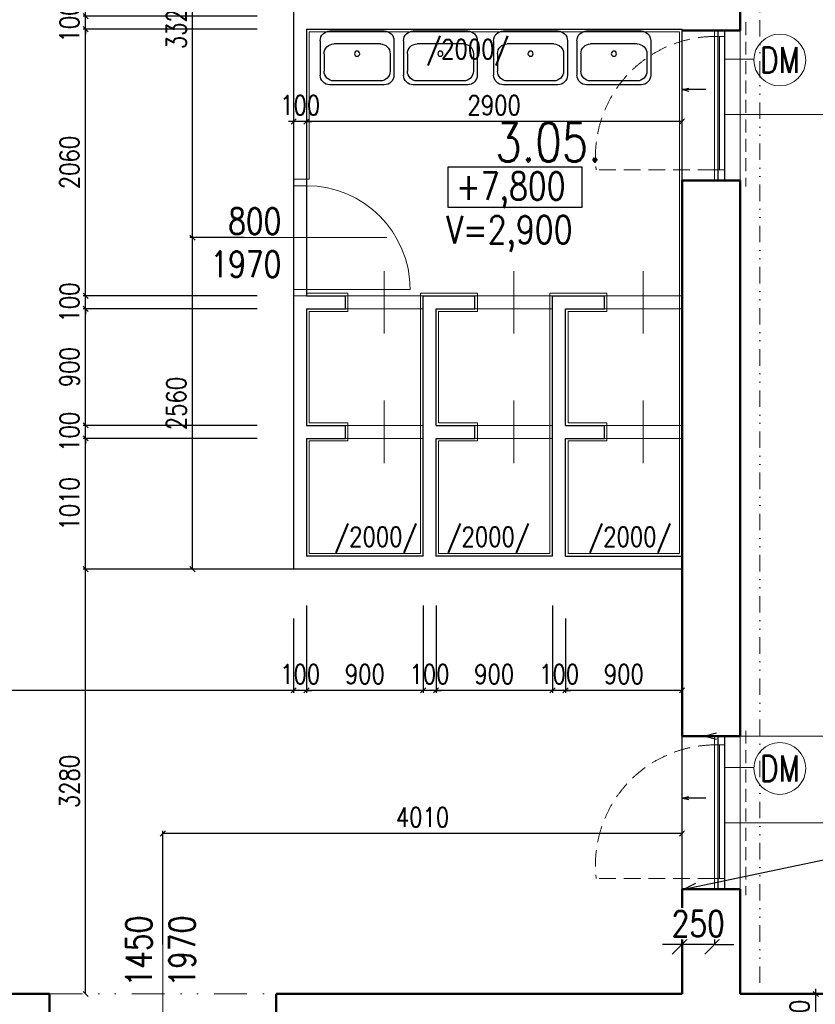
# Model space of a CAD drawing. Header units: millimetres. Extents: x -238874 to 551972, y -298952 to 658415.
# Tile 585 of 656: x 22002 to 28147, y 272147 to 279749. Entities that reach past the tile are written whole.
import ezdxf
from ezdxf.enums import TextEntityAlignment as Align

# ---------------------------------------------------------------- set-up
doc = ezdxf.new("R2010")
doc.units = ezdxf.units.MM
doc.header["$LTSCALE"] = 20
for name, pattern in [('DASHED', [0.75, 0.5, -0.25]), ('DIVIDE', [31.75, 12.7, -6.35, 0, -6.35, 0, -6.35]), ('DIVIDE2', [15.875, 6.35, -3.175, 0, -3.175, 0, -3.175]), ('HIDDEN', [9.525, 6.35, -3.175])]:
    doc.linetypes.add(name, pattern=pattern)
for name, color, linetype in [('00_HEDVIKA _KRESBA', 1, 'Continuous'), ('CZ', 255, 'Continuous'), ('KOTY', 8, 'Continuous'), ('ODPADY', 42, 'Continuous'), ('ZDP', 50, 'Continuous')]:
    doc.layers.add(name, color=color, linetype=linetype)
doc.layers.add('00_HEDVIKA_DEMOLICE', color=2, linetype='Continuous', lineweight=30, transparency=0.3)
doc.layers.add('CKOKNA OTEVÍRÁNÍ', color=51, linetype='HIDDEN', lineweight=18, transparency=0.5)
for name, color, linetype, lineweight in [('00_HEDVIKA_OBRYS', 1, 'Continuous', 50), ('CKBUBLINY', 1, 'Continuous', 18), ('CKBUBLINY DEMOLICE', 4, 'Continuous', 18), ('CKKOTY', 3, 'Continuous', 18), ('CKOKNA', 30, 'Continuous', 18), ('CKSYMBOLY', 21, 'Continuous', 25), ('CKTEXTY_MALE', 140, 'Continuous', 18), ('HEDVIKA_OKNA_PARAPET', 70, 'Continuous', 18), ('NOSNÉ', 8, 'Continuous', 50), ('PRUCHODY', 7, 'Continuous', 18)]:
    doc.layers.add(name, color=color, linetype=linetype, lineweight=lineweight)
doc.styles.add('SIMPLEX', font='SIMPLEX.shx', dxfattribs={"width": 0.8, "bigfont": 'CAD13.shx'})
doc.styles.get("Standard").update_dxf_attribs({"font": 'simplex.shx', "width": 0.8})
doc.dimstyles.new('CADKON', dxfattribs={"dimscale": 100, "dimtxt": 2, "dimasz": 1.5, "dimexe": 0, "dimexo": 2, "dimgap": 0.6, "dimtad": 1, "dimrnd": 1, "dimtxsty": 'Standard', "dimblk1": 'OBLIQUE', "dimblk2": 'OBLIQUE', "dimsah": 1, "dimcen": 2.5, "dimadec": 1, "dimazin": 2, "dimtfac": 1, "dimtix": 1, "dimtmove": 2, "dimatfit": 3, "dimldrblk": 'OPEN30', "dimfxl": 5, "dimtfill": 1, "dimtolj": 1, "dimarcsym": 0})
doc.dimstyles.new('CKA', dxfattribs={"dimtxt": 200, "dimasz": 40, "dimexe": 20, "dimexo": 0.2, "dimgap": 50, "dimtad": 1, "dimdec": 0, "dimrnd": 1, "dimzin": 0, "dimdsep": 46, "dimtxsty": 'Standard', "dimblk1": 'OBLIQUE', "dimblk2": 'OBLIQUE', "dimsah": 1, "dimcen": 0.09, "dimclrd": 253, "dimclre": 253, "dimclrt": 253, "dimadec": 0, "dimazin": 0, "dimtfac": 1, "dimtdec": 0, "dimtix": 1, "dimtmove": 2, "dimatfit": 3, "dimfxl": 1, "dimtolj": 1, "dimtzin": 0, "dimarcsym": 0})

# ---------------------------------------------------------------- blocks, each defined once
blk = doc.blocks.new('_OBLIQUE')
at = {"color": 0, "linetype": 'ByBlock'}
blk.add_line((-0.5, -0.5), (0.5, 0.5), dxfattribs=at)
blk = doc.blocks.new('*D2758')
at = {"layer": 'DEFPOINTS', "color": 0, "transparency": 16777216}
for p in [(23107.8, 273466.1), (23107.8, 272227), (27118, 272227)]:
    blk.add_point(p, dxfattribs=at)
at = {"layer": 'KOTY', "lineweight": -2, "transparency": 16777216}
for p, q in [((23107.8, 272607.8), (23107.8, 273486.1)), ((27118, 273466.1), (23107.8, 273466.1))]:
    blk.add_line(p, q, dxfattribs=at)
at = {"layer": 'KOTY', "lineweight": -2, "transparency": 16777216, "xscale": 40, "yscale": 40, "zscale": 40, "rotation": 180}
blk.add_blockref('_OBLIQUE', (23107.8, 273466.1), dxfattribs=at)
at = {"layer": 'KOTY', "lineweight": -2, "transparency": 16777216, "xscale": 40, "yscale": 40, "zscale": 40}
blk.add_blockref('_OBLIQUE', (27118, 273466.1), dxfattribs=at)
at = {"layer": 'KOTY', "transparency": 16777216, "insert": (25112.9, 273591.1), "char_height": 150, "attachment_point": 5, "style": 'SIMPLEX'}
blk.add_mtext('\\A1;4010', dxfattribs=at)
blk = doc.blocks.new('*D2759')
at = {"layer": 'DEFPOINTS', "color": 0, "transparency": 16777216}
for p in [(22511.8, 275507), (27118, 275507), (27118, 272227)]:
    blk.add_point(p, dxfattribs=at)
at = {"layer": 'KOTY', "lineweight": -2, "transparency": 16777216}
for p, q in [((26737.2, 275507), (22491.8, 275507)), ((22511.8, 272227), (22511.8, 275507))]:
    blk.add_line(p, q, dxfattribs=at)
at = {"layer": 'KOTY', "lineweight": -2, "transparency": 16777216, "xscale": 40, "yscale": 40, "zscale": 40}
for p, rotation in [((22511.8, 275507), 90), ((22511.8, 272227), 270)]:
    blk.add_blockref('_OBLIQUE', p, dxfattribs=dict(at, rotation=rotation))
at = {"layer": 'KOTY', "transparency": 16777216, "insert": (22386.8, 273867), "char_height": 150, "attachment_point": 5, "rotation": 90, "style": 'SIMPLEX'}
blk.add_mtext('\\A1;3280', dxfattribs=at)
blk = doc.blocks.new('*D2765')
at = {"layer": 'DEFPOINTS', "color": 0, "transparency": 16777216}
for p in [(27568, 272227), (28151.1, 272227), (29068, 271827)]:
    blk.add_point(p, dxfattribs=at)
at = {"layer": 'KOTY', "lineweight": -2, "transparency": 16777216}
for p, q in [((28151.1, 272227), (28151.1, 272267)), ((27948.7, 272227), (28171.1, 272227)), ((28151.1, 271827), (28151.1, 272227)), ((28151.1, 271827), (28151.1, 271787))]:
    blk.add_line(p, q, dxfattribs=at)
at = {"layer": 'KOTY', "lineweight": -2, "transparency": 16777216, "xscale": 40, "yscale": 40, "zscale": 40}
for p, rotation in [((28151.1, 272227), 270), ((28151.1, 271827), 90)]:
    blk.add_blockref('_OBLIQUE', p, dxfattribs=dict(at, rotation=rotation))
at = {"layer": 'KOTY', "transparency": 16777216, "insert": (28026.1, 272027), "char_height": 150, "attachment_point": 5, "rotation": 90, "style": 'SIMPLEX'}
blk.add_mtext('\\A1;400', dxfattribs=at)
blk = doc.blocks.new('*D2778')
at = {"layer": 'DEFPOINTS', "color": 0, "transparency": 16777216}
for p in [(22511.8, 279677), (24218, 279677), (24218, 277617)]:
    blk.add_point(p, dxfattribs=at)
at = {"layer": 'KOTY', "lineweight": -2, "transparency": 16777216}
for p, q in [((23837.2, 279677), (22491.8, 279677)), ((22511.8, 277617), (22511.8, 279677))]:
    blk.add_line(p, q, dxfattribs=at)
at = {"layer": 'KOTY', "lineweight": -2, "transparency": 16777216, "xscale": 40, "yscale": 40, "zscale": 40}
for p, rotation in [((22511.8, 279677), 90), ((22511.8, 277617), 270)]:
    blk.add_blockref('_OBLIQUE', p, dxfattribs=dict(at, rotation=rotation))
at = {"layer": 'KOTY', "transparency": 16777216, "insert": (22386.8, 278647), "char_height": 150, "attachment_point": 5, "rotation": 90, "style": 'SIMPLEX'}
blk.add_mtext('\\A1;2060', dxfattribs=at)
blk = doc.blocks.new('*D2779')
at = {"layer": 'DEFPOINTS', "color": 0, "transparency": 16777216}
for p in [(22511.8, 277617), (24218, 277617), (24218, 277517)]:
    blk.add_point(p, dxfattribs=at)
at = {"layer": 'KOTY', "lineweight": -2, "transparency": 16777216}
for p, q in [((22511.8, 277617), (22511.8, 277657)), ((23837.2, 277617), (22491.8, 277617)), ((22511.8, 277517), (22511.8, 277617)), ((22511.8, 277517), (22511.8, 277477))]:
    blk.add_line(p, q, dxfattribs=at)
at = {"layer": 'KOTY', "lineweight": -2, "transparency": 16777216, "xscale": 40, "yscale": 40, "zscale": 40}
for p, rotation in [((22511.8, 277617), 270), ((22511.8, 277517), 90)]:
    blk.add_blockref('_OBLIQUE', p, dxfattribs=dict(at, rotation=rotation))
at = {"layer": 'KOTY', "transparency": 16777216, "insert": (22386.8, 277567), "char_height": 150, "attachment_point": 5, "rotation": 90, "style": 'SIMPLEX'}
blk.add_mtext('\\A1;100', dxfattribs=at)
blk = doc.blocks.new('*D2780')
at = {"layer": 'DEFPOINTS', "color": 0, "transparency": 16777216}
for p in [(22511.8, 277517), (24218, 277517), (24218, 276617)]:
    blk.add_point(p, dxfattribs=at)
at = {"layer": 'KOTY', "lineweight": -2, "transparency": 16777216}
for p, q in [((23837.2, 277517), (22491.8, 277517)), ((22511.8, 276617), (22511.8, 277517))]:
    blk.add_line(p, q, dxfattribs=at)
at = {"layer": 'KOTY', "lineweight": -2, "transparency": 16777216, "xscale": 40, "yscale": 40, "zscale": 40}
for p, rotation in [((22511.8, 277517), 90), ((22511.8, 276617), 270)]:
    blk.add_blockref('_OBLIQUE', p, dxfattribs=dict(at, rotation=rotation))
at = {"layer": 'KOTY', "transparency": 16777216, "insert": (22386.8, 277067), "char_height": 150, "attachment_point": 5, "rotation": 90, "style": 'SIMPLEX'}
blk.add_mtext('\\A1;900', dxfattribs=at)
blk = doc.blocks.new('*D2781')
at = {"layer": 'DEFPOINTS', "color": 0, "transparency": 16777216}
for p in [(22511.8, 276617), (24218, 276617), (24218, 276517)]:
    blk.add_point(p, dxfattribs=at)
at = {"layer": 'KOTY', "lineweight": -2, "transparency": 16777216}
for p, q in [((22511.8, 276617), (22511.8, 276657)), ((23837.2, 276617), (22491.8, 276617)), ((22511.8, 276517), (22511.8, 276617)), ((22511.8, 276517), (22511.8, 276477))]:
    blk.add_line(p, q, dxfattribs=at)
at = {"layer": 'KOTY', "lineweight": -2, "transparency": 16777216, "xscale": 40, "yscale": 40, "zscale": 40}
for p, rotation in [((22511.8, 276617), 270), ((22511.8, 276517), 90)]:
    blk.add_blockref('_OBLIQUE', p, dxfattribs=dict(at, rotation=rotation))
at = {"layer": 'KOTY', "transparency": 16777216, "insert": (22386.8, 276567), "char_height": 150, "attachment_point": 5, "rotation": 90, "style": 'SIMPLEX'}
blk.add_mtext('\\A1;100', dxfattribs=at)
blk = doc.blocks.new('*D2782')
at = {"layer": 'DEFPOINTS', "color": 0, "transparency": 16777216}
for p in [(22511.8, 279777), (24218, 279777), (24218, 279677)]:
    blk.add_point(p, dxfattribs=at)
at = {"layer": 'KOTY', "lineweight": -2, "transparency": 16777216}
for p, q in [((23837.2, 279777), (22491.8, 279777)), ((22511.8, 279777), (22511.8, 279817)), ((22511.8, 279677), (22511.8, 279777)), ((22511.8, 279677), (22511.8, 279637))]:
    blk.add_line(p, q, dxfattribs=at)
at = {"layer": 'KOTY', "lineweight": -2, "transparency": 16777216, "xscale": 40, "yscale": 40, "zscale": 40}
for p, rotation in [((22511.8, 279777), 270), ((22511.8, 279677), 90)]:
    blk.add_blockref('_OBLIQUE', p, dxfattribs=dict(at, rotation=rotation))
at = {"layer": 'KOTY', "transparency": 16777216, "insert": (22386.8, 279727), "char_height": 150, "attachment_point": 5, "rotation": 90, "style": 'SIMPLEX'}
blk.add_mtext('\\A1;100', dxfattribs=at)
blk = doc.blocks.new('*D2783')
at = {"layer": 'DEFPOINTS', "color": 0, "transparency": 16777216}
for p in [(24118, 275507), (17388, 274571.2), (17388, 274187)]:
    blk.add_point(p, dxfattribs=at)
at = {"layer": 'KOTY', "lineweight": -2, "transparency": 16777216}
for p, q in [((17388, 274567.8), (17388, 274591.2)), ((24118, 274571.2), (17388, 274571.2))]:
    blk.add_line(p, q, dxfattribs=at)
at = {"layer": 'KOTY', "lineweight": -2, "transparency": 16777216, "xscale": 40, "yscale": 40, "zscale": 40, "rotation": 180}
blk.add_blockref('_OBLIQUE', (17388, 274571.2), dxfattribs=at)
at = {"layer": 'KOTY', "lineweight": -2, "transparency": 16777216, "xscale": 40, "yscale": 40, "zscale": 40}
blk.add_blockref('_OBLIQUE', (24118, 274571.2), dxfattribs=at)
at = {"layer": 'KOTY', "transparency": 16777216, "insert": (20753, 274696.2), "char_height": 150, "attachment_point": 5, "style": 'SIMPLEX'}
blk.add_mtext('\\A1;6730', dxfattribs=at)
blk = doc.blocks.new('*D2785')
at = {"layer": 'DEFPOINTS', "color": 0, "transparency": 16777216}
for p in [(22511.8, 276517), (24218, 276517), (27118, 275507)]:
    blk.add_point(p, dxfattribs=at)
at = {"layer": 'KOTY', "lineweight": -2, "transparency": 16777216}
for p, q in [((23837.2, 276517), (22491.8, 276517)), ((22511.8, 275507), (22511.8, 276517))]:
    blk.add_line(p, q, dxfattribs=at)
at = {"layer": 'KOTY', "lineweight": -2, "transparency": 16777216, "xscale": 40, "yscale": 40, "zscale": 40}
for p, rotation in [((22511.8, 276517), 90), ((22511.8, 275507), 270)]:
    blk.add_blockref('_OBLIQUE', p, dxfattribs=dict(at, rotation=rotation))
at = {"layer": 'KOTY', "transparency": 16777216, "insert": (22386.8, 276012), "char_height": 150, "attachment_point": 5, "rotation": 90, "style": 'SIMPLEX'}
blk.add_mtext('\\A1;1010', dxfattribs=at)
blk = doc.blocks.new('*D2788')
at = {"layer": 'DEFPOINTS', "color": 0, "transparency": 16777216}
for p in [(23337, 281387), (23337, 281387), (24118, 278067)]:
    blk.add_point(p, dxfattribs=at)
at = {"layer": 'KOTY', "lineweight": -2, "transparency": 16777216}
for p, q in [((23337, 278067), (23337, 281387)), ((23717.8, 281387), (23357, 281387))]:
    blk.add_line(p, q, dxfattribs=at)
at = {"layer": 'KOTY', "lineweight": -2, "transparency": 16777216, "xscale": 40, "yscale": 40, "zscale": 40}
for p, rotation in [((23337, 281387), 90), ((23337, 278067), 270)]:
    blk.add_blockref('_OBLIQUE', p, dxfattribs=dict(at, rotation=rotation))
at = {"layer": 'KOTY', "transparency": 16777216, "insert": (23212, 279727), "char_height": 150, "attachment_point": 5, "rotation": 90, "style": 'SIMPLEX'}
blk.add_mtext('\\A1;3320', dxfattribs=at)
blk = doc.blocks.new('*D2789')
at = {"layer": 'DEFPOINTS', "color": 0, "transparency": 16777216}
for p in [(26218, 275507), (27118, 275507), (26218, 274571.2)]:
    blk.add_point(p, dxfattribs=at)
at = {"layer": 'KOTY', "lineweight": -2, "transparency": 16777216}
for p, q in [((26218, 275126.2), (26218, 274551.2)), ((27118, 274571.2), (26218, 274571.2))]:
    blk.add_line(p, q, dxfattribs=at)
at = {"layer": 'KOTY', "lineweight": -2, "transparency": 16777216, "xscale": 40, "yscale": 40, "zscale": 40, "rotation": 180}
blk.add_blockref('_OBLIQUE', (26218, 274571.2), dxfattribs=at)
at = {"layer": 'KOTY', "lineweight": -2, "transparency": 16777216, "xscale": 40, "yscale": 40, "zscale": 40}
blk.add_blockref('_OBLIQUE', (27118, 274571.2), dxfattribs=at)
at = {"layer": 'KOTY', "transparency": 16777216, "insert": (26668, 274696.2), "char_height": 150, "attachment_point": 5, "style": 'SIMPLEX'}
blk.add_mtext('\\A1;900', dxfattribs=at)
blk = doc.blocks.new('*D2790')
at = {"layer": 'DEFPOINTS', "color": 0, "transparency": 16777216}
for p in [(24218, 279324), (27118, 279324), (24218, 278964)]:
    blk.add_point(p, dxfattribs=at)
at = {"layer": 'KOTY', "lineweight": -2, "transparency": 16777216}
for p, q in [((27118, 278964), (24218, 278964)), ((24218, 278943.2), (24218, 278944))]:
    blk.add_line(p, q, dxfattribs=at)
at = {"layer": 'KOTY', "lineweight": -2, "transparency": 16777216, "xscale": 40, "yscale": 40, "zscale": 40, "rotation": 180}
blk.add_blockref('_OBLIQUE', (24218, 278964), dxfattribs=at)
at = {"layer": 'KOTY', "lineweight": -2, "transparency": 16777216, "xscale": 40, "yscale": 40, "zscale": 40}
blk.add_blockref('_OBLIQUE', (27118, 278964), dxfattribs=at)
at = {"layer": 'KOTY', "transparency": 16777216, "insert": (25668, 279089), "char_height": 150, "attachment_point": 5, "style": 'SIMPLEX'}
blk.add_mtext('\\A1;2900', dxfattribs=at)
blk = doc.blocks.new('*D2791')
at = {"layer": 'DEFPOINTS', "color": 0, "transparency": 16777216}
for p in [(26118, 275607), (26218, 275507), (26118, 274571.2)]:
    blk.add_point(p, dxfattribs=at)
at = {"layer": 'KOTY', "lineweight": -2, "transparency": 16777216}
for p, q in [((26118, 275226.2), (26118, 274551.2)), ((26118, 274571.2), (26078, 274571.2)), ((26218, 274571.2), (26118, 274571.2)), ((26218, 274571.2), (26258, 274571.2))]:
    blk.add_line(p, q, dxfattribs=at)
at = {"layer": 'KOTY', "lineweight": -2, "transparency": 16777216, "xscale": 40, "yscale": 40, "zscale": 40}
blk.add_blockref('_OBLIQUE', (26118, 274571.2), dxfattribs=at)
at = {"layer": 'KOTY', "lineweight": -2, "transparency": 16777216, "xscale": 40, "yscale": 40, "zscale": 40, "rotation": 180}
blk.add_blockref('_OBLIQUE', (26218, 274571.2), dxfattribs=at)
at = {"layer": 'KOTY', "transparency": 16777216, "insert": (26168, 274696.2), "char_height": 150, "attachment_point": 5, "style": 'SIMPLEX'}
blk.add_mtext('\\A1;100', dxfattribs=at)
blk = doc.blocks.new('*D2792')
at = {"layer": 'DEFPOINTS', "color": 0, "transparency": 16777216}
for p in [(23337, 278067), (24118, 278067), (24118, 275507)]:
    blk.add_point(p, dxfattribs=at)
at = {"layer": 'KOTY', "lineweight": -2, "transparency": 16777216}
for p, q in [((23737.2, 278067), (23317, 278067)), ((23337, 275507), (23337, 278067))]:
    blk.add_line(p, q, dxfattribs=at)
at = {"layer": 'KOTY', "lineweight": -2, "transparency": 16777216, "xscale": 40, "yscale": 40, "zscale": 40}
for p, rotation in [((23337, 278067), 90), ((23337, 275507), 270)]:
    blk.add_blockref('_OBLIQUE', p, dxfattribs=dict(at, rotation=rotation))
at = {"layer": 'KOTY', "transparency": 16777216, "insert": (23212, 276787), "char_height": 150, "attachment_point": 5, "rotation": 90, "style": 'SIMPLEX'}
blk.add_mtext('\\A1;2560', dxfattribs=at)
blk = doc.blocks.new('*D2793')
at = {"layer": 'DEFPOINTS', "color": 0, "transparency": 16777216}
for p in [(24218, 275607), (24118, 275507), (24118, 274571.2)]:
    blk.add_point(p, dxfattribs=at)
at = {"layer": 'KOTY', "lineweight": -2, "transparency": 16777216}
for p, q in [((24118, 275126.2), (24118, 274551.2)), ((24118, 274571.2), (24078, 274571.2)), ((24218, 274571.2), (24118, 274571.2)), ((24218, 274571.2), (24258, 274571.2))]:
    blk.add_line(p, q, dxfattribs=at)
at = {"layer": 'KOTY', "lineweight": -2, "transparency": 16777216, "xscale": 40, "yscale": 40, "zscale": 40}
blk.add_blockref('_OBLIQUE', (24118, 274571.2), dxfattribs=at)
at = {"layer": 'KOTY', "lineweight": -2, "transparency": 16777216, "xscale": 40, "yscale": 40, "zscale": 40, "rotation": 180}
blk.add_blockref('_OBLIQUE', (24218, 274571.2), dxfattribs=at)
at = {"layer": 'KOTY', "transparency": 16777216, "insert": (24168, 274696.2), "char_height": 150, "attachment_point": 5, "style": 'SIMPLEX'}
blk.add_mtext('\\A1;100', dxfattribs=at)
blk = doc.blocks.new('*D2794')
at = {"layer": 'DEFPOINTS', "color": 0, "transparency": 16777216}
for p in [(24218, 275607), (25118, 275607), (24218, 274571.2)]:
    blk.add_point(p, dxfattribs=at)
at = {"layer": 'KOTY', "lineweight": -2, "transparency": 16777216}
for p, q in [((24218, 275226.2), (24218, 274551.2)), ((25118, 274571.2), (24218, 274571.2))]:
    blk.add_line(p, q, dxfattribs=at)
at = {"layer": 'KOTY', "lineweight": -2, "transparency": 16777216, "xscale": 40, "yscale": 40, "zscale": 40, "rotation": 180}
blk.add_blockref('_OBLIQUE', (24218, 274571.2), dxfattribs=at)
at = {"layer": 'KOTY', "lineweight": -2, "transparency": 16777216, "xscale": 40, "yscale": 40, "zscale": 40}
blk.add_blockref('_OBLIQUE', (25118, 274571.2), dxfattribs=at)
at = {"layer": 'KOTY', "transparency": 16777216, "insert": (24668, 274696.2), "char_height": 150, "attachment_point": 5, "style": 'SIMPLEX'}
blk.add_mtext('\\A1;900', dxfattribs=at)
blk = doc.blocks.new('*D2795')
at = {"layer": 'DEFPOINTS', "color": 0, "transparency": 16777216}
for p in [(25118, 275607), (25218, 275607), (25118, 274571.2)]:
    blk.add_point(p, dxfattribs=at)
at = {"layer": 'KOTY', "lineweight": -2, "transparency": 16777216}
for p, q in [((25118, 275226.2), (25118, 274551.2)), ((25118, 274571.2), (25078, 274571.2)), ((25218, 274571.2), (25118, 274571.2)), ((25218, 274571.2), (25258, 274571.2))]:
    blk.add_line(p, q, dxfattribs=at)
at = {"layer": 'KOTY', "lineweight": -2, "transparency": 16777216, "xscale": 40, "yscale": 40, "zscale": 40}
blk.add_blockref('_OBLIQUE', (25118, 274571.2), dxfattribs=at)
at = {"layer": 'KOTY', "lineweight": -2, "transparency": 16777216, "xscale": 40, "yscale": 40, "zscale": 40, "rotation": 180}
blk.add_blockref('_OBLIQUE', (25218, 274571.2), dxfattribs=at)
at = {"layer": 'KOTY', "transparency": 16777216, "insert": (25168, 274696.2), "char_height": 150, "attachment_point": 5, "style": 'SIMPLEX'}
blk.add_mtext('\\A1;100', dxfattribs=at)
blk = doc.blocks.new('*D2796')
at = {"layer": 'DEFPOINTS', "color": 0, "transparency": 16777216}
for p in [(24218, 279324), (24118, 278964), (24118, 278964)]:
    blk.add_point(p, dxfattribs=at)
at = {"layer": 'KOTY', "lineweight": -2, "transparency": 16777216}
for p, q in [((24118, 279344.8), (24118, 278984)), ((24118, 278964), (24078, 278964)), ((24218, 278964), (24118, 278964)), ((24218, 278964), (24258, 278964))]:
    blk.add_line(p, q, dxfattribs=at)
at = {"layer": 'KOTY', "lineweight": -2, "transparency": 16777216, "xscale": 40, "yscale": 40, "zscale": 40}
blk.add_blockref('_OBLIQUE', (24118, 278964), dxfattribs=at)
at = {"layer": 'KOTY', "lineweight": -2, "transparency": 16777216, "xscale": 40, "yscale": 40, "zscale": 40, "rotation": 180}
blk.add_blockref('_OBLIQUE', (24218, 278964), dxfattribs=at)
at = {"layer": 'KOTY', "transparency": 16777216, "insert": (24168, 279089), "char_height": 150, "attachment_point": 5, "style": 'SIMPLEX'}
blk.add_mtext('\\A1;100', dxfattribs=at)
blk = doc.blocks.new('*D2797')
at = {"layer": 'DEFPOINTS', "color": 0, "transparency": 16777216}
for p in [(25218, 275607), (26118, 275607), (25218, 274571.2)]:
    blk.add_point(p, dxfattribs=at)
at = {"layer": 'KOTY', "lineweight": -2, "transparency": 16777216}
for p, q in [((25218, 275226.2), (25218, 274551.2)), ((26118, 274571.2), (25218, 274571.2))]:
    blk.add_line(p, q, dxfattribs=at)
at = {"layer": 'KOTY', "lineweight": -2, "transparency": 16777216, "xscale": 40, "yscale": 40, "zscale": 40, "rotation": 180}
blk.add_blockref('_OBLIQUE', (25218, 274571.2), dxfattribs=at)
at = {"layer": 'KOTY', "lineweight": -2, "transparency": 16777216, "xscale": 40, "yscale": 40, "zscale": 40}
blk.add_blockref('_OBLIQUE', (26118, 274571.2), dxfattribs=at)
at = {"layer": 'KOTY', "transparency": 16777216, "insert": (25668, 274696.2), "char_height": 150, "attachment_point": 5, "style": 'SIMPLEX'}
blk.add_mtext('\\A1;900', dxfattribs=at)
blk = doc.blocks.new('*D3575')
at = {"layer": 'CKKOTY', "color": 0, "lineweight": -2, "transparency": 16777216}
for p, q in [((27118, 272837), (27118, 272609.8)), ((27368, 272837), (27368, 272609.8)), ((27118, 272609.8), (26968, 272609.8)), ((27368, 272609.8), (27118, 272609.8)), ((27368, 272609.8), (27518, 272609.8))]:
    blk.add_line(p, q, dxfattribs=at)
at = {"layer": 'DEFPOINTS', "color": 0, "transparency": 16777216}
for p in [(27118, 273037), (27368, 273037), (27118, 272609.8)]:
    blk.add_point(p, dxfattribs=at)
at = {"layer": 'CKKOTY', "color": 0, "lineweight": -2, "transparency": 16777216, "xscale": 150, "yscale": 150, "zscale": 150}
blk.add_blockref('_OBLIQUE', (27118, 272609.8), dxfattribs=at)
at = {"layer": 'CKKOTY', "color": 0, "lineweight": -2, "transparency": 16777216, "xscale": 150, "yscale": 150, "zscale": 150, "rotation": 180}
blk.add_blockref('_OBLIQUE', (27368, 272609.8), dxfattribs=at)
at = {"layer": 'CKKOTY', "color": 0, "transparency": 16777216, "insert": (27243, 272769.8), "char_height": 200, "attachment_point": 5, "bg_fill": 3, "box_fill_scale": 1.1, "bg_fill_color": 256, "bg_fill_true_color": 13158600, "bg_fill_transparency": 0}
blk.add_mtext('\\A1;250', dxfattribs=at)
blk = doc.blocks.new('_Open30')
at = {"color": 0, "lineweight": -2}
for p, q in [((-1, 0.268), (0, 0)), ((0, 0), (-1, -0.268)), ((0, 0), (-1, 0))]:
    blk.add_line(p, q, dxfattribs=at)
blk = doc.blocks.new('*U3302')
at = {"color": 0, "linetype": 'ByBlock', "lineweight": -2}
for p, q in [((-225, 0), (-80, 0)), ((225, 0), (103, 30)), ((225, 0), (103, -30)), ((-80, 0), (27, 0)), ((27, 0), (225, 0))]:
    blk.add_line(p, q, dxfattribs=at)
at = {"color": 0, "linetype": 'Continuous', "lineweight": -2, "flags": 8}
blk.add_attdef('SPÁD', text='', height=100, dxfattribs=at).set_placement((0, 40), align=Align.CENTER)
blk = doc.blocks.new('UM')
at = {"layer": 'ODPADY', "color": 9, "linetype": 'Continuous'}
for p, q in [((-210, 0), (210, 0)), ((-285, -75), (-285, -340)), ((285, -75), (285, -340)), ((-180, -100), (180, -100)), ((-255, -175), (-255, -310)), ((255, -175), (255, -310)), ((-210, -415), (210, -415)), ((-180, -385), (180, -385))]:
    blk.add_line(p, q, dxfattribs=at)
blk.add_circle((0, -175), 20, dxfattribs=at)
for centre, start, end in [((-210, -75), 90, 180), ((210, -75), 0, 90), ((-180, -175), 90, 180), ((180, -175), 0, 90), ((-210, -340), 180, 270), ((-180, -310), 180, 270), ((180, -310), 270, 0), ((210, -340), 270, 0)]:
    blk.add_arc(centre, 75, start, end, dxfattribs=at)
blk = doc.blocks.new('CK_BUBBLE_1_0_0')
at = {"color": 0, "linetype": 'ByBlock', "lineweight": -2}
blk.add_circle((0, 0), 1, dxfattribs=at)

msp = doc.modelspace()

# ---------------------------------------------------------------- linework, layer by layer
at = {"layer": '00_HEDVIKA _KRESBA'}
for p, q in [((27117.962, 278506.983), (27117.962, 279666.983)), ((27117.962, 273036.983), (27117.962, 274216.983))]:
    msp.add_line(p, q, dxfattribs=at)
at = {"layer": '00_HEDVIKA_DEMOLICE'}
for p, q in [((27397.962, 278506.983), (27397.962, 279666.983)), ((27447.962, 278506.983), (27447.962, 279666.983)), ((27397.962, 273036.983), (27397.962, 274216.983)), ((27447.962, 273036.983), (27447.962, 274216.983))]:
    msp.add_line(p, q, dxfattribs=at)
at = {"layer": '00_HEDVIKA_OBRYS'}
for points in [[(27447.962, 279666.983), (27117.962, 279666.983)], [(27447.962, 278506.983), (27117.962, 278506.983)], [(27447.962, 274216.983), (27117.962, 274216.983)], [(27447.962, 273036.983), (27117.962, 273036.983)]]:
    msp.add_lwpolyline(points, dxfattribs=at)
at = {"layer": 'CKBUBLINY'}
for p, q in [((28221.392, 279016.983), (27442.962, 279016.983)), ((28221.392, 273546.983), (27442.962, 273546.983))]:
    msp.add_line(p, q, dxfattribs=at)
at = {"layer": 'CKBUBLINY DEMOLICE'}
for p, q in [((27673.261, 279444.963), (27442.962, 279444.963)), ((27673.261, 273974.963), (27442.962, 273974.963))]:
    msp.add_line(p, q, dxfattribs=at)
at = {"layer": 'CKOKNA', "linetype": 'DASHED', "ltscale": 10}
for p, q in [((27610.052, 279729.463), (27610.052, 278460.631)), ((27610.052, 274259.463), (27610.052, 272990.631))]:
    msp.add_line(p, q, dxfattribs=at)
at = {"layer": 'CKOKNA'}
for p, q in [((27367.962, 279619.983), (27367.962, 279666.983)), ((27447.962, 279666.983), (27367.962, 279666.983)), ((27447.962, 279619.983), (27447.962, 279666.983)), ((27447.962, 279619.983), (27367.962, 279619.983)), ((27368.371, 278588.983), (27368.371, 279619.983)), ((27407.962, 278588.983), (27407.962, 279619.983)), ((27447.962, 278588.983), (27447.962, 279619.983)), ((27447.962, 278588.983), (27367.962, 278588.983)), ((27367.962, 278588.983), (27367.962, 278506.983)), ((27447.962, 278588.983), (27447.962, 278506.983)), ((27447.962, 278506.983), (27367.962, 278506.983)), ((27367.962, 274149.983), (27367.962, 274216.983)), ((27447.962, 274216.983), (27367.962, 274216.983)), ((27367.962, 273118.983), (27367.962, 274149.983)), ((27447.962, 274149.983), (27367.962, 274149.983)), ((27407.962, 273118.983), (27407.962, 274149.983)), ((27447.962, 274149.983), (27447.962, 274216.983)), ((27447.962, 273118.983), (27447.962, 274149.983)), ((27447.962, 273118.983), (27367.962, 273118.983)), ((27367.962, 273118.983), (27367.962, 273036.983)), ((27447.962, 273118.983), (27447.962, 273036.983)), ((27447.962, 273036.983), (27367.962, 273036.983))]:
    msp.add_line(p, q, dxfattribs=at)
at = {"layer": 'CKOKNA OTEVÍRÁNÍ'}
for p, q in [((27367.962, 278588.983), (26455.126, 278588.983)), ((27367.962, 273118.983), (26455.126, 273118.983))]:
    msp.add_line(p, q, dxfattribs=at)
for centre in [(27375.815, 278693.422), (27375.815, 273223.422)]:
    msp.add_arc(centre, 926.594, 90.4856074, 186.4717247, dxfattribs=at)
at = {"layer": 'CZ', "color": 7}
msp.add_lwpolyline([(25310.776, 278612.128), (26344.259, 278612.128), (26344.259, 278299.658), (25310.776, 278299.658)], close=True, dxfattribs=at)
at = {"layer": 'HEDVIKA_OKNA_PARAPET'}
for p, q in [((27117.962, 278506.983), (27117.962, 279666.983)), ((27117.962, 273036.983), (27117.962, 274216.983))]:
    msp.add_line(p, q, dxfattribs=at)
at = {"layer": 'NOSNÉ'}
for p, q in [((27567.962, 281246.983), (27567.962, 279666.983)), ((27117.962, 279666.983), (27567.962, 279666.983)), ((27117.962, 279666.983), (27567.962, 279666.983)), ((27117.962, 279666.983), (27567.962, 279666.983)), ((27117.962, 279666.983), (27567.962, 279666.983)), ((27382.962, 279666.983), (27117.962, 279666.983)), ((27117.962, 278506.983), (27567.962, 278506.983)), ((27117.962, 278506.983), (27117.962, 274216.983)), ((27117.962, 278506.983), (27567.962, 278506.983)), ((27117.962, 278506.983), (27567.962, 278506.983)), ((27117.962, 278506.983), (27567.962, 278506.983)), ((27117.962, 278506.983), (27382.962, 278506.983)), ((27567.962, 278506.983), (27567.962, 274216.983)), ((27117.962, 274216.983), (27567.962, 274216.983)), ((27117.962, 274216.983), (27567.962, 274216.983)), ((27117.962, 274216.983), (27567.962, 274216.983)), ((27382.962, 274216.983), (27117.962, 274216.983)), ((27117.962, 273036.983), (27117.962, 272226.983)), ((27117.962, 273036.983), (27567.962, 273036.983)), ((27117.962, 273036.983), (27567.962, 273036.983)), ((27117.962, 273036.983), (27567.962, 273036.983)), ((27117.962, 273036.983), (27382.962, 273036.983)), ((27567.962, 273036.983), (27567.962, 272226.983)), ((22232.79, 272226.983), (17387.962, 272226.983)), ((22232.79, 271826.983), (22232.79, 272226.983)), ((27117.962, 272226.983), (23982.79, 272226.983)), ((23982.79, 271826.983), (23982.79, 272226.983)), ((29467.962, 272226.983), (27567.962, 272226.983))]:
    msp.add_line(p, q, dxfattribs=at)
at = {"layer": 'PRUCHODY', "linetype": 'DIVIDE2'}
msp.add_line((27717.962, 292136.983), (27717.962, 272226.983), dxfattribs=at)
at = {"layer": 'PRUCHODY', "color": 1}
for p, q in [((27567.962, 281246.983), (27567.962, 279666.983)), ((27117.962, 279676.983), (27117.962, 279666.983)), ((27567.962, 278506.983), (27567.962, 277026.983)), ((27117.962, 276516.983), (27117.962, 276616.983))]:
    msp.add_line(p, q, dxfattribs=at)
at = {"layer": 'PRUCHODY'}
for p, q in [((24237.962, 279656.983), (27097.962, 279656.983)), ((24237.962, 279656.983), (24237.962, 278516.983)), ((27097.962, 279656.983), (27097.962, 275626.983)), ((27117.962, 279666.983), (27117.962, 278506.983)), ((27117.962, 279666.983), (27117.962, 278506.983)), ((27117.962, 279666.983), (27117.962, 278506.983)), ((27117.962, 279666.983), (27132.962, 279666.983)), ((27567.962, 278506.983), (27567.962, 279666.983)), ((27567.962, 278506.983), (27567.962, 279666.983)), ((27567.962, 278506.983), (27567.962, 279666.983)), ((27567.962, 279666.983), (27567.962, 278506.983)), ((24117.962, 278516.983), (24217.962, 278516.983)), ((24217.962, 278516.983), (24237.962, 278516.983)), ((27117.962, 278506.983), (27132.962, 278506.983)), ((24117.962, 278466.983), (24217.962, 278466.983)), ((24117.962, 278466.983), (24217.962, 278466.983)), ((23490.739, 278066.983), (24838.196, 278066.983)), ((24817.962, 277808.681), (24817.962, 277325.285)), ((25817.962, 277808.681), (25817.962, 277325.285)), ((26817.962, 277808.681), (26817.962, 277325.285)), ((24117.962, 277666.983), (25017.962, 277666.983)), ((24117.962, 277666.983), (24817.962, 277666.983)), ((24117.962, 277616.983), (24217.962, 277616.983)), ((24217.962, 277636.983), (24537.962, 277636.983)), ((24517.962, 277616.983), (25117.962, 277616.983)), ((24537.962, 277496.983), (24537.962, 277636.983)), ((25097.962, 277636.983), (25537.962, 277636.983)), ((25097.962, 275626.983), (25097.962, 277636.983)), ((25517.962, 277616.983), (26117.962, 277616.983)), ((25537.962, 277496.983), (25537.962, 277636.983)), ((26097.962, 275626.983), (26097.962, 277636.983)), ((26097.962, 277636.983), (26537.962, 277636.983)), ((26517.962, 277616.983), (27117.962, 277616.983)), ((26537.962, 277496.983), (26537.962, 277636.983)), ((24237.962, 277496.983), (24537.962, 277496.983)), ((24237.962, 277496.983), (24237.962, 276636.983)), ((24517.962, 277516.983), (25117.962, 277516.983)), ((25237.962, 277496.983), (25537.962, 277496.983)), ((25237.962, 276636.983), (25237.962, 277496.983)), ((25517.962, 277516.983), (26117.962, 277516.983)), ((26237.962, 277496.983), (26537.962, 277496.983)), ((26237.962, 276636.983), (26237.962, 277496.983)), ((26517.962, 277516.983), (27117.962, 277516.983)), ((24817.962, 276808.681), (24817.962, 276325.285)), ((25817.962, 276808.681), (25817.962, 276325.285)), ((26817.962, 276808.681), (26817.962, 276325.285)), ((24237.962, 276636.983), (24537.962, 276636.983)), ((24517.962, 276616.983), (25117.962, 276616.983)), ((24537.962, 276496.983), (24537.962, 276636.983)), ((25237.962, 276636.983), (25537.962, 276636.983)), ((25517.962, 276616.983), (26117.962, 276616.983)), ((25537.962, 276496.983), (25537.962, 276636.983)), ((26237.962, 276636.983), (26537.962, 276636.983)), ((26517.962, 276616.983), (27117.962, 276616.983)), ((26537.962, 276496.983), (26537.962, 276636.983)), ((24517.962, 276516.983), (25117.962, 276516.983)), ((25517.962, 276516.983), (26117.962, 276516.983)), ((26517.962, 276516.983), (27117.962, 276516.983)), ((24237.962, 276496.983), (24537.962, 276496.983)), ((24237.962, 276496.983), (24237.962, 275626.983)), ((25237.962, 275626.983), (25237.962, 276496.983)), ((25237.962, 276496.983), (25537.962, 276496.983)), ((26237.962, 276496.983), (26537.962, 276496.983)), ((26237.962, 275626.983), (26237.962, 276496.983)), ((25097.962, 275626.983), (24237.962, 275626.983)), ((26097.962, 275626.983), (25237.962, 275626.983)), ((26237.962, 275626.983), (27097.962, 275626.983)), ((27117.962, 274216.983), (27117.962, 273036.983)), ((27117.962, 274216.983), (27117.962, 273036.983)), ((27117.962, 274216.983), (27132.962, 274216.983)), ((27567.962, 273036.983), (27567.962, 274216.983)), ((27567.962, 273036.983), (27567.962, 274216.983)), ((27567.962, 274216.983), (27567.962, 273036.983)), ((27117.962, 273036.983), (27132.962, 273036.983)), ((23107.79, 272699.135), (23107.79, 271348.48))]:
    msp.add_line(p, q, dxfattribs=at)
at = {"layer": 'PRUCHODY', "linetype": 'DIVIDE'}
msp.add_line((22232.79, 272226.983), (24069.772, 272226.983), dxfattribs=at)
at = {"layer": 'PRUCHODY'}
msp.add_arc((24217.962, 277666.983), 800, 0, 90, dxfattribs=at)
at = {"layer": 'ZDP'}
for p, q in [((24117.962, 280986.983), (24117.962, 275506.983)), ((24217.962, 279676.983), (27117.962, 279676.983)), ((24217.962, 279676.983), (24217.962, 277616.983)), ((24217.962, 277616.983), (24517.962, 277616.983)), ((24517.962, 277516.983), (24517.962, 277616.983)), ((25117.962, 277616.983), (25517.962, 277616.983)), ((25117.962, 277516.983), (25117.962, 277616.983)), ((25517.962, 277516.983), (25517.962, 277616.983)), ((26117.962, 277616.983), (26517.962, 277616.983)), ((26117.962, 277516.983), (26117.962, 277616.983)), ((26517.962, 277516.983), (26517.962, 277616.983)), ((24217.962, 277516.983), (24217.962, 276616.983)), ((24217.962, 277516.983), (24517.962, 277516.983)), ((25117.962, 275606.983), (25117.962, 277516.983)), ((25217.962, 276616.983), (25217.962, 277516.983)), ((25217.962, 277516.983), (25517.962, 277516.983)), ((26117.962, 275606.983), (26117.962, 277516.983)), ((26217.962, 277516.983), (26517.962, 277516.983)), ((26217.962, 276616.983), (26217.962, 277516.983)), ((24217.962, 276616.983), (24517.962, 276616.983)), ((24517.962, 276516.983), (24517.962, 276616.983)), ((25117.962, 276516.983), (25117.962, 276616.983)), ((25217.962, 276616.983), (25517.962, 276616.983)), ((25517.962, 276516.983), (25517.962, 276616.983)), ((26117.962, 276516.983), (26117.962, 276616.983)), ((26217.962, 276616.983), (26517.962, 276616.983)), ((26517.962, 276516.983), (26517.962, 276616.983)), ((24217.962, 276516.983), (24217.962, 275606.983)), ((24217.962, 276516.983), (24517.962, 276516.983)), ((25217.962, 275606.983), (25217.962, 276516.983)), ((25217.962, 276516.983), (25517.962, 276516.983)), ((26217.962, 275606.983), (26217.962, 276516.983)), ((26217.962, 276516.983), (26517.962, 276516.983)), ((25117.962, 275606.983), (24217.962, 275606.983)), ((26117.962, 275606.983), (25217.962, 275606.983)), ((26217.962, 275606.983), (27117.962, 275606.983)), ((27117.962, 275506.983), (24117.962, 275506.983))]:
    msp.add_line(p, q, dxfattribs=at)

# ---------------------------------------------------------------- block references
at = {"layer": 'CKBUBLINY DEMOLICE'}
ref = msp.add_blockref('CK_BUBBLE_1_0_0', (27873.261, 279438.188), dxfattribs=dict(at, xscale=200, yscale=200, zscale=200))
ref.add_attrib('NUM1', 'DM', dxfattribs={"height": 200, "width": 0.8, "flags": 8}).set_placement((27873.261, 279438.188), align=Align.MIDDLE_CENTER)
ref = msp.add_blockref('CK_BUBBLE_1_0_0', (27873.261, 273968.188), dxfattribs=dict(at, xscale=200, yscale=200, zscale=200))
ref.add_attrib('NUM1', 'DM', dxfattribs={"height": 200, "width": 0.8, "flags": 8}).set_placement((27873.261, 273968.188), align=Align.MIDDLE_CENTER)
at = {"layer": 'CKSYMBOLY', "xscale": -0.4, "yscale": 0.4, "zscale": 0.4}
for p in [(27210.579, 279209.48), (27210.579, 273739.48)]:
    msp.add_blockref('*U3302', p, dxfattribs=at)
at = {"layer": 'PRUCHODY', "color": 253, "xscale": -1}
for p in [(24608.305, 279662.043), (25251.668, 279662.043), (25948.014, 279662.043), (26591.376, 279662.043)]:
    msp.add_blockref('UM', p, dxfattribs=at)

# ---------------------------------------------------------------- texts
at = {"layer": 'CZ', "color": 253, "insert": (25143.727, 279596.12), "char_height": 150, "width": 1877.4, "attachment_point": 1}
msp.add_mtext('/2000/', dxfattribs=at)
at = {"layer": 'CZ', "color": 6, "linetype": 'Continuous', "lineweight": 30, "insert": (25674.107, 278953.888), "char_height": 300, "width": 1830.1, "attachment_point": 1}
msp.add_mtext('3.05.', dxfattribs=at)
at = {"layer": 'CZ', "color": 7}
for s, insert, char_height, width, attachment_point in [('+7,800', (25373.665, 278570.925), 212.5, 1666.9, 1), ('800\\P1970', (24023.739, 278294.689), 200, 921.6, 3), ('V=2,900', (25295.678, 278233.892), 212.5, 3214.5, 1), ('/2000/', (24433.396, 275832.034), 150, 1877.4, 1), ('/2000/', (25301.578, 275832.034), 150, 1877.4, 1), ('/2000/', (26395.262, 275832.034), 150, 1877.4, 1)]:
    msp.add_mtext(s, dxfattribs=dict(at, insert=insert, char_height=char_height, width=width, attachment_point=attachment_point))
at = {"layer": 'CZ', "color": 7, "insert": (22823.361, 272831.657), "char_height": 200, "width": 921.6, "attachment_point": 3, "rotation": 90}
msp.add_mtext('1450\\P1970', dxfattribs=at)

# ---------------------------------------------------------------- dimensions: what is measured, and where the dimension line sits
at = {"layer": 'KOTY'}
for base, p1, p2, angle, text, picture, middle in [((23337.01, 281386.983), (24117.962, 278066.983), (23337.01, 281386.983), 90, '3320', '*D2788', (23212.01, 279726.983)), ((22511.778, 279776.983), (24217.962, 279676.983), (24217.962, 279776.983), 90, '100', '*D2782', (22386.778, 279726.983)), ((22511.778, 279676.983), (24217.962, 277616.983), (24217.962, 279676.983), 90, '2060', '*D2778', (22386.778, 278646.983)), ((24117.962, 278964.05), (24217.962, 279324.009), (24117.962, 278964.05), 180, '100', '*D2796', (24167.962, 279089.05)), ((24217.962, 278964.05), (27117.962, 279324.009), (24217.962, 279324.009), 180, '2900', '*D2790', (25667.962, 279089.05)), ((23337.01, 278066.983), (24117.962, 275506.983), (24117.962, 278066.983), 90, '2560', '*D2792', (23212.01, 276786.983)), ((22511.778, 277616.983), (24217.962, 277516.983), (24217.962, 277616.983), 90, '100', '*D2779', (22386.778, 277566.983)), ((22511.778, 277516.983), (24217.962, 276616.983), (24217.962, 277516.983), 90, '900', '*D2780', (22386.778, 277066.983)), ((22511.778, 276616.983), (24217.962, 276516.983), (24217.962, 276616.983), 90, '100', '*D2781', (22386.778, 276566.983)), ((22511.778, 276516.983), (27117.962, 275506.983), (24217.962, 276516.983), 90, '1010', '*D2785', (22386.778, 276011.983)), ((24117.962, 274571.249), (24217.962, 275606.983), (24117.962, 275506.983), 180, '100', '*D2793', (24167.962, 274696.249)), ((24217.962, 274571.249), (25117.962, 275606.983), (24217.962, 275606.983), 180, '900', '*D2794', (24667.962, 274696.249)), ((25117.962, 274571.249), (25217.962, 275606.983), (25117.962, 275606.983), 180, '100', '*D2795', (25167.962, 274696.249)), ((25217.962, 274571.249), (26117.962, 275606.983), (25217.962, 275606.983), 180, '900', '*D2797', (25667.962, 274696.249)), ((26117.962, 274571.249), (26217.962, 275506.983), (26117.962, 275606.983), 180, '100', '*D2791', (26167.962, 274696.249)), ((22511.778, 275506.983), (27117.962, 272226.983), (27117.962, 275506.983), 90, '3280', '*D2759', (22386.778, 273866.983)), ((17387.962, 274571.249), (24117.962, 275506.983), (17387.962, 274186.983), 180, '6730', '*D2783', (20752.962, 274696.249)), ((26217.962, 274571.249), (27117.962, 275506.983), (26217.962, 275506.983), 180, '900', '*D2789', (26667.962, 274696.249)), ((28151.142, 272226.983), (29067.962, 271826.983), (27567.962, 272226.983), 90, '400', '*D2765', (28026.142, 272026.983))]:
    dim = msp.add_linear_dim(base=base, p1=p1, p2=p2, angle=angle, text=text, dimstyle='CKA', override={"dimtxt": 150, "dimexo": 380.774374, "dimtxsty": 'SIMPLEX', "dimse1": 1, "dimclrd": 256, "dimclre": 256, "dimclrt": 256}, dxfattribs=at)
    dim.commit()
    dim.dimension.update_dxf_attribs({"geometry": picture, "text_midpoint": middle})
dim = msp.add_linear_dim(base=(23107.79, 273466.062), p1=(27117.962, 272226.983), p2=(23107.79, 272226.983), text='4010', dimstyle='CKA', override={"dimtxt": 150, "dimexo": 380.774374, "dimtxsty": 'SIMPLEX', "dimse1": 1, "dimclrd": 256, "dimclre": 256, "dimclrt": 256}, dxfattribs=at)
dim.commit()
dim.dimension.update_dxf_attribs({"geometry": '*D2758', "text_midpoint": (25112.876, 273591.062)})

# ---------------------------------------------------------------- leaders
at = {"layer": 'CKTEXTY_MALE'}
msp.add_leader([(27282.962, 274216.983), (32854.447, 274231.607)], dimstyle='CADKON', override={"dimscale": 1, "dimasz": 100, "dimtih": 0, "dimtoh": 0, "dimrnd": 0, "dimclrd": 0, "dimtix": 0, "dimtofl": 0, "dimldrblk": 'Open30'}, dxfattribs=at)

# ---------------------------------------------------------------- next in the draw order: dimensions: what is measured, and where the dimension line sits
at = {"layer": 'CKKOTY'}
dim = msp.add_linear_dim(base=(27117.962, 272609.75), p1=(27367.962, 273036.983), p2=(27117.962, 273036.983), dimstyle='CADKON', dxfattribs=at)
dim.commit()
dim.dimension.update_dxf_attribs({"geometry": '*D3575', "text_midpoint": (27242.962, 272769.75)})

# ---------------------------------------------------------------- next in the draw order: leaders
at = {"layer": 'CKTEXTY_MALE'}
msp.add_leader([(27132.962, 273036.983), (32854.447, 274231.607)], dimstyle='CADKON', override={"dimscale": 1, "dimasz": 100, "dimtih": 0, "dimtoh": 0, "dimrnd": 0, "dimclrd": 0, "dimtix": 0, "dimtofl": 0, "dimldrblk": 'Open30'}, dxfattribs=at)

doc.saveas('drawing.dxf')
